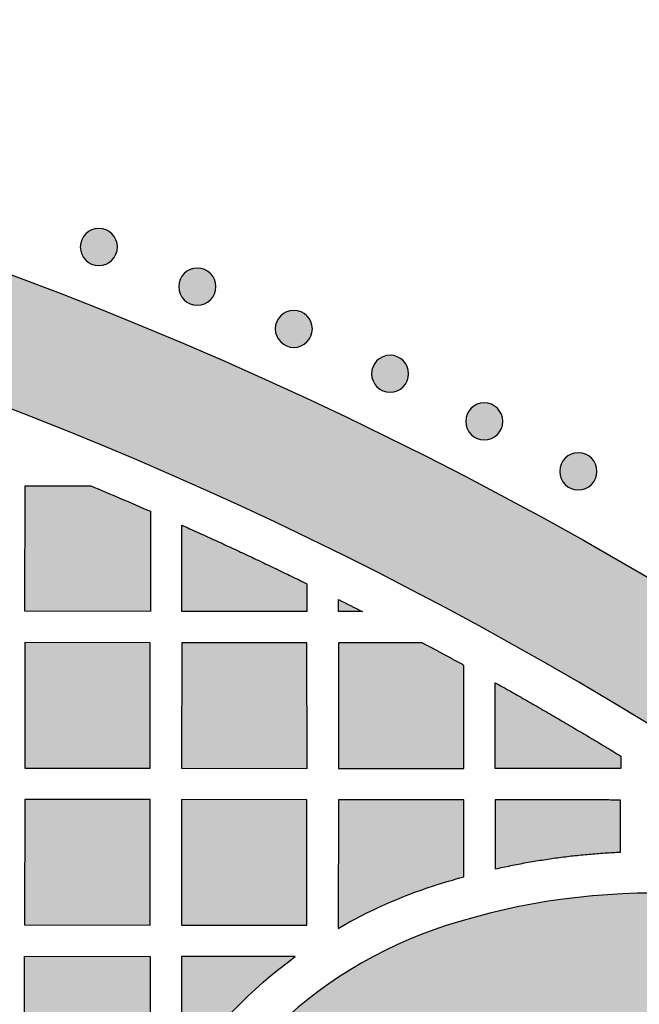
# Model space of a CAD drawing. Header units: millimetres. Extents: x -3873 to -97, y 912 to 4165.
# Tile 584 of 656: x -1519 to -1459, y 3202 to 3297. Entities that reach past the tile are written whole.
import ezdxf

# ---------------------------------------------------------------- set-up
doc = ezdxf.new("R2010")
doc.units = ezdxf.units.MM
doc.layers.add('pattern', color=7, linetype='Continuous', true_color=0x000000)

msp = doc.modelspace()

# ---------------------------------------------------------------- hatches: boundary and pattern name
at = {"layer": 'pattern'}
for points in [[(-1434.479, 3213.175), (-1440.339, 3217.333), (-1446.294, 3221.389), (-1452.341, 3225.34), (-1458.479, 3229.183), (-1464.704, 3232.916), (-1471.012, 3236.535), (-1477.402, 3240.037), (-1483.87, 3243.421), (-1490.412, 3246.684), (-1497.025, 3249.822), (-1503.706, 3252.835), (-1510.451, 3255.719), (-1517.256, 3258.473), (-1524.118, 3261.095), (-1531.032, 3263.584), (-1537.995, 3265.937), (-1545.002, 3268.153), (-1552.05, 3270.232), (-1559.135, 3272.172), (-1566.252, 3273.971), (-1573.398, 3275.631), (-1580.568, 3277.149), (-1587.757, 3278.525), (-1594.963, 3279.759), (-1602.18, 3280.852), (-1609.405, 3281.802), (-1616.633, 3282.611), (-1623.86, 3283.278), (-1631.083, 3283.805), (-1638.296, 3284.192), (-1645.497, 3284.439), (-1652.681, 3284.548), (-1652.669, 3296.548), (-1644.275, 3296.411), (-1635.855, 3296.091), (-1627.416, 3295.586), (-1618.962, 3294.895), (-1610.502, 3294.016), (-1602.039, 3292.948), (-1593.582, 3291.691), (-1585.136, 3290.245), (-1576.707, 3288.609), (-1568.302, 3286.783), (-1559.927, 3284.768), (-1551.589, 3282.565), (-1543.293, 3280.174), (-1535.047, 3277.598), (-1526.856, 3274.836), (-1518.727, 3271.892), (-1510.665, 3268.768), (-1502.677, 3265.465), (-1494.769, 3261.987), (-1486.946, 3258.336), (-1479.213, 3254.516), (-1471.577, 3250.53), (-1464.043, 3246.382), (-1456.615, 3242.075), (-1449.299, 3237.613), (-1442.099, 3233.002), (-1435.02, 3228.244), (-1428.065, 3223.346), (-1421.24, 3218.311), (-1414.548, 3213.144), (-1407.992, 3207.852), (-1401.575, 3202.437), (-1403.718, 3202.747), (-1405.858, 3203.106), (-1407.992, 3203.515), (-1410.119, 3203.973), (-1412.237, 3204.48), (-1414.344, 3205.036), (-1416.439, 3205.641), (-1418.521, 3206.294), (-1420.587, 3206.994), (-1422.635, 3207.742), (-1424.665, 3208.536), (-1426.675, 3209.376), (-1428.662, 3210.261), (-1430.626, 3211.189), (-1432.566, 3212.161)], [(-1512.304, 3276.064), (-1512.276, 3276.092), (-1512.247, 3276.119), (-1512.217, 3276.145), (-1512.186, 3276.172), (-1512.154, 3276.197), (-1512.122, 3276.222), (-1512.089, 3276.247), (-1512.054, 3276.271), (-1512.02, 3276.294), (-1511.984, 3276.317), (-1511.947, 3276.339), (-1511.91, 3276.36), (-1511.872, 3276.381), (-1511.833, 3276.401), (-1511.794, 3276.419), (-1511.754, 3276.437), (-1511.713, 3276.454), (-1511.672, 3276.47), (-1511.63, 3276.485), (-1511.587, 3276.499), (-1511.544, 3276.512), (-1511.501, 3276.524), (-1511.457, 3276.535), (-1511.412, 3276.545), (-1511.368, 3276.554), (-1511.323, 3276.561), (-1511.278, 3276.568), (-1511.232, 3276.573), (-1511.186, 3276.577), (-1511.141, 3276.58), (-1511.095, 3276.582), (-1511.049, 3276.582), (-1511.003, 3276.582), (-1510.957, 3276.58), (-1510.911, 3276.577), (-1510.866, 3276.573), (-1510.82, 3276.567), (-1510.775, 3276.561), (-1510.73, 3276.553), (-1510.685, 3276.544), (-1510.641, 3276.535), (-1510.597, 3276.524), (-1510.554, 3276.511), (-1510.511, 3276.498), (-1510.468, 3276.484), (-1510.426, 3276.469), (-1510.385, 3276.453), (-1510.344, 3276.436), (-1510.304, 3276.418), (-1510.265, 3276.399), (-1510.226, 3276.379), (-1510.188, 3276.359), (-1510.151, 3276.337), (-1510.114, 3276.315), (-1510.079, 3276.293), (-1510.044, 3276.269), (-1510.01, 3276.245), (-1509.976, 3276.22), (-1509.944, 3276.195), (-1509.912, 3276.169), (-1509.882, 3276.143), (-1509.852, 3276.116), (-1509.823, 3276.089), (-1509.795, 3276.062), (-1509.767, 3276.033), (-1509.74, 3276.004), (-1509.713, 3275.974), (-1509.687, 3275.944), (-1509.661, 3275.912), (-1509.636, 3275.88), (-1509.612, 3275.846), (-1509.588, 3275.812), (-1509.564, 3275.777), (-1509.541, 3275.741), (-1509.519, 3275.705), (-1509.498, 3275.668), (-1509.478, 3275.63), (-1509.458, 3275.591), (-1509.439, 3275.551), (-1509.421, 3275.511), (-1509.404, 3275.471), (-1509.388, 3275.429), (-1509.373, 3275.387), (-1509.359, 3275.345), (-1509.346, 3275.302), (-1509.334, 3275.258), (-1509.323, 3275.214), (-1509.313, 3275.17), (-1509.305, 3275.125), (-1509.297, 3275.08), (-1509.291, 3275.035), (-1509.285, 3274.99), (-1509.281, 3274.944), (-1509.278, 3274.898), (-1509.277, 3274.852), (-1509.276, 3274.806), (-1509.277, 3274.761), (-1509.279, 3274.715), (-1509.282, 3274.669), (-1509.286, 3274.623), (-1509.291, 3274.578), (-1509.298, 3274.533), (-1509.305, 3274.488), (-1509.314, 3274.443), (-1509.324, 3274.399), (-1509.335, 3274.355), (-1509.347, 3274.311), (-1509.36, 3274.268), (-1509.374, 3274.226), (-1509.39, 3274.184), (-1509.406, 3274.143), (-1509.423, 3274.102), (-1509.441, 3274.062), (-1509.46, 3274.022), (-1509.479, 3273.984), (-1509.5, 3273.946), (-1509.521, 3273.908), (-1509.543, 3273.872), (-1509.566, 3273.836), (-1509.589, 3273.801), (-1509.614, 3273.767), (-1509.638, 3273.734), (-1509.663, 3273.702), (-1509.689, 3273.67), (-1509.716, 3273.639), (-1509.742, 3273.609), (-1509.769, 3273.58), (-1509.797, 3273.552), (-1509.825, 3273.525), (-1509.854, 3273.498), (-1509.884, 3273.471), (-1509.915, 3273.445), (-1509.947, 3273.419), (-1509.979, 3273.394), (-1510.012, 3273.369), (-1510.046, 3273.345), (-1510.081, 3273.322), (-1510.117, 3273.299), (-1510.154, 3273.277), (-1510.191, 3273.256), (-1510.229, 3273.235), (-1510.268, 3273.216), (-1510.307, 3273.197), (-1510.347, 3273.179), (-1510.388, 3273.162), (-1510.429, 3273.146), (-1510.471, 3273.131), (-1510.514, 3273.117), (-1510.557, 3273.104), (-1510.6, 3273.092), (-1510.644, 3273.081), (-1510.689, 3273.071), (-1510.733, 3273.062), (-1510.778, 3273.055), (-1510.823, 3273.048), (-1510.869, 3273.043), (-1510.915, 3273.039), (-1510.96, 3273.036), (-1511.006, 3273.034), (-1511.052, 3273.034), (-1511.098, 3273.035), (-1511.144, 3273.036), (-1511.19, 3273.039), (-1511.235, 3273.044), (-1511.281, 3273.049), (-1511.326, 3273.055), (-1511.371, 3273.063), (-1511.416, 3273.072), (-1511.46, 3273.082), (-1511.504, 3273.093), (-1511.547, 3273.105), (-1511.59, 3273.118), (-1511.633, 3273.132), (-1511.675, 3273.147), (-1511.716, 3273.163), (-1511.757, 3273.181), (-1511.797, 3273.198), (-1511.836, 3273.217), (-1511.875, 3273.237), (-1511.913, 3273.258), (-1511.95, 3273.279), (-1511.987, 3273.301), (-1512.022, 3273.324), (-1512.057, 3273.347), (-1512.091, 3273.371), (-1512.125, 3273.396), (-1512.157, 3273.421), (-1512.189, 3273.447), (-1512.219, 3273.473), (-1512.249, 3273.5), (-1512.278, 3273.527), (-1512.306, 3273.555), (-1512.334, 3273.583), (-1512.361, 3273.612), (-1512.388, 3273.642), (-1512.414, 3273.673), (-1512.44, 3273.704), (-1512.465, 3273.737), (-1512.489, 3273.77), (-1512.513, 3273.804), (-1512.537, 3273.839), (-1512.559, 3273.875), (-1512.581, 3273.911), (-1512.603, 3273.949), (-1512.623, 3273.987), (-1512.643, 3274.025), (-1512.662, 3274.065), (-1512.68, 3274.105), (-1512.696, 3274.146), (-1512.713, 3274.187), (-1512.728, 3274.229), (-1512.742, 3274.272), (-1512.755, 3274.315), (-1512.767, 3274.358), (-1512.778, 3274.402), (-1512.787, 3274.446), (-1512.796, 3274.491), (-1512.804, 3274.536), (-1512.81, 3274.581), (-1512.815, 3274.627), (-1512.82, 3274.672), (-1512.822, 3274.718), (-1512.824, 3274.764), (-1512.825, 3274.81), (-1512.824, 3274.856), (-1512.822, 3274.902), (-1512.819, 3274.947), (-1512.815, 3274.993), (-1512.81, 3275.039), (-1512.803, 3275.084), (-1512.796, 3275.129), (-1512.787, 3275.173), (-1512.777, 3275.218), (-1512.766, 3275.262), (-1512.754, 3275.305), (-1512.741, 3275.348), (-1512.727, 3275.39), (-1512.711, 3275.432), (-1512.695, 3275.474), (-1512.678, 3275.514), (-1512.66, 3275.555), (-1512.641, 3275.594), (-1512.622, 3275.633), (-1512.601, 3275.671), (-1512.58, 3275.708), (-1512.558, 3275.744), (-1512.535, 3275.78), (-1512.511, 3275.815), (-1512.487, 3275.849), (-1512.463, 3275.882), (-1512.437, 3275.915), (-1512.412, 3275.946), (-1512.385, 3275.977), (-1512.359, 3276.007), (-1512.331, 3276.036)], [(-1502.888, 3272.269), (-1502.86, 3272.296), (-1502.831, 3272.323), (-1502.801, 3272.35), (-1502.77, 3272.376), (-1502.738, 3272.402), (-1502.706, 3272.427), (-1502.673, 3272.452), (-1502.639, 3272.476), (-1502.604, 3272.499), (-1502.568, 3272.522), (-1502.531, 3272.544), (-1502.494, 3272.565), (-1502.456, 3272.586), (-1502.417, 3272.605), (-1502.378, 3272.624), (-1502.338, 3272.642), (-1502.297, 3272.659), (-1502.256, 3272.675), (-1502.214, 3272.69), (-1502.171, 3272.704), (-1502.128, 3272.717), (-1502.085, 3272.729), (-1502.041, 3272.74), (-1501.997, 3272.75), (-1501.952, 3272.759), (-1501.907, 3272.766), (-1501.862, 3272.773), (-1501.816, 3272.778), (-1501.771, 3272.782), (-1501.725, 3272.785), (-1501.679, 3272.787), (-1501.633, 3272.787), (-1501.587, 3272.787), (-1501.541, 3272.785), (-1501.495, 3272.782), (-1501.45, 3272.778), (-1501.404, 3272.772), (-1501.359, 3272.766), (-1501.314, 3272.758), (-1501.269, 3272.749), (-1501.225, 3272.739), (-1501.181, 3272.728), (-1501.138, 3272.716), (-1501.095, 3272.703), (-1501.052, 3272.689), (-1501.01, 3272.674), (-1500.969, 3272.658), (-1500.928, 3272.641), (-1500.888, 3272.623), (-1500.849, 3272.604), (-1500.81, 3272.584), (-1500.772, 3272.563), (-1500.735, 3272.542), (-1500.698, 3272.52), (-1500.663, 3272.497), (-1500.628, 3272.474), (-1500.594, 3272.45), (-1500.56, 3272.425), (-1500.528, 3272.4), (-1500.496, 3272.374), (-1500.466, 3272.348), (-1500.436, 3272.321), (-1500.407, 3272.294), (-1500.379, 3272.266), (-1500.351, 3272.238), (-1500.324, 3272.209), (-1500.297, 3272.179), (-1500.271, 3272.148), (-1500.246, 3272.117), (-1500.22, 3272.084), (-1500.196, 3272.051), (-1500.172, 3272.017), (-1500.148, 3271.982), (-1500.126, 3271.946), (-1500.104, 3271.91), (-1500.082, 3271.872), (-1500.062, 3271.834), (-1500.042, 3271.796), (-1500.023, 3271.756), (-1500.006, 3271.716), (-1499.989, 3271.675), (-1499.973, 3271.634), (-1499.957, 3271.592), (-1499.943, 3271.55), (-1499.93, 3271.507), (-1499.918, 3271.463), (-1499.907, 3271.419), (-1499.898, 3271.375), (-1499.889, 3271.33), (-1499.881, 3271.285), (-1499.875, 3271.24), (-1499.87, 3271.194), (-1499.866, 3271.149), (-1499.863, 3271.103), (-1499.861, 3271.057), (-1499.86, 3271.011), (-1499.861, 3270.965), (-1499.863, 3270.919), (-1499.866, 3270.874), (-1499.87, 3270.828), (-1499.875, 3270.783), (-1499.882, 3270.737), (-1499.89, 3270.692), (-1499.898, 3270.648), (-1499.908, 3270.603), (-1499.919, 3270.559), (-1499.931, 3270.516), (-1499.944, 3270.473), (-1499.959, 3270.431), (-1499.974, 3270.389), (-1499.99, 3270.347), (-1500.007, 3270.307), (-1500.025, 3270.267), (-1500.044, 3270.227), (-1500.063, 3270.188), (-1500.084, 3270.15), (-1500.105, 3270.113), (-1500.127, 3270.077), (-1500.15, 3270.041), (-1500.174, 3270.006), (-1500.198, 3269.972), (-1500.222, 3269.939), (-1500.248, 3269.906), (-1500.273, 3269.875), (-1500.3, 3269.844), (-1500.326, 3269.814), (-1500.354, 3269.785), (-1500.381, 3269.757), (-1500.409, 3269.73), (-1500.438, 3269.702), (-1500.468, 3269.676), (-1500.499, 3269.65), (-1500.531, 3269.624), (-1500.563, 3269.599), (-1500.596, 3269.574), (-1500.631, 3269.55), (-1500.666, 3269.527), (-1500.701, 3269.504), (-1500.738, 3269.482), (-1500.775, 3269.461), (-1500.813, 3269.44), (-1500.852, 3269.421), (-1500.891, 3269.402), (-1500.931, 3269.384), (-1500.972, 3269.367), (-1501.014, 3269.351), (-1501.056, 3269.336), (-1501.098, 3269.322), (-1501.141, 3269.309), (-1501.184, 3269.297), (-1501.228, 3269.286), (-1501.273, 3269.276), (-1501.317, 3269.267), (-1501.362, 3269.26), (-1501.408, 3269.253), (-1501.453, 3269.248), (-1501.499, 3269.244), (-1501.544, 3269.241), (-1501.59, 3269.239), (-1501.636, 3269.239), (-1501.682, 3269.239), (-1501.728, 3269.241), (-1501.774, 3269.244), (-1501.82, 3269.248), (-1501.865, 3269.254), (-1501.91, 3269.26), (-1501.955, 3269.268), (-1502, 3269.277), (-1502.044, 3269.287), (-1502.088, 3269.298), (-1502.131, 3269.31), (-1502.174, 3269.323), (-1502.217, 3269.337), (-1502.259, 3269.352), (-1502.3, 3269.368), (-1502.341, 3269.385), (-1502.381, 3269.403), (-1502.42, 3269.422), (-1502.459, 3269.442), (-1502.497, 3269.462), (-1502.534, 3269.484), (-1502.571, 3269.506), (-1502.606, 3269.528), (-1502.641, 3269.552), (-1502.675, 3269.576), (-1502.709, 3269.601), (-1502.741, 3269.626), (-1502.773, 3269.652), (-1502.803, 3269.678), (-1502.833, 3269.705), (-1502.862, 3269.732), (-1502.89, 3269.759), (-1502.918, 3269.788), (-1502.945, 3269.817), (-1502.972, 3269.847), (-1502.998, 3269.877), (-1503.024, 3269.909), (-1503.049, 3269.941), (-1503.074, 3269.975), (-1503.098, 3270.009), (-1503.121, 3270.044), (-1503.144, 3270.08), (-1503.166, 3270.116), (-1503.187, 3270.153), (-1503.207, 3270.191), (-1503.227, 3270.23), (-1503.246, 3270.27), (-1503.264, 3270.31), (-1503.281, 3270.35), (-1503.297, 3270.392), (-1503.312, 3270.434), (-1503.326, 3270.476), (-1503.339, 3270.519), (-1503.351, 3270.563), (-1503.362, 3270.607), (-1503.372, 3270.651), (-1503.38, 3270.696), (-1503.388, 3270.741), (-1503.394, 3270.786), (-1503.4, 3270.831), (-1503.404, 3270.877), (-1503.407, 3270.923), (-1503.408, 3270.969), (-1503.409, 3271.015), (-1503.408, 3271.061), (-1503.406, 3271.106), (-1503.403, 3271.152), (-1503.399, 3271.198), (-1503.394, 3271.243), (-1503.387, 3271.289), (-1503.38, 3271.333), (-1503.371, 3271.378), (-1503.361, 3271.422), (-1503.35, 3271.466), (-1503.338, 3271.51), (-1503.325, 3271.553), (-1503.311, 3271.595), (-1503.295, 3271.637), (-1503.279, 3271.678), (-1503.262, 3271.719), (-1503.244, 3271.759), (-1503.225, 3271.799), (-1503.206, 3271.837), (-1503.185, 3271.875), (-1503.164, 3271.913), (-1503.142, 3271.949), (-1503.119, 3271.985), (-1503.096, 3272.02), (-1503.072, 3272.054), (-1503.047, 3272.087), (-1503.022, 3272.119), (-1502.996, 3272.151), (-1502.97, 3272.182), (-1502.943, 3272.212), (-1502.916, 3272.241)], [(-1493.658, 3268.23), (-1493.63, 3268.257), (-1493.601, 3268.284), (-1493.571, 3268.311), (-1493.54, 3268.337), (-1493.508, 3268.363), (-1493.476, 3268.388), (-1493.442, 3268.413), (-1493.408, 3268.437), (-1493.373, 3268.46), (-1493.338, 3268.483), (-1493.301, 3268.505), (-1493.264, 3268.526), (-1493.226, 3268.547), (-1493.187, 3268.566), (-1493.148, 3268.585), (-1493.108, 3268.603), (-1493.067, 3268.62), (-1493.025, 3268.636), (-1492.983, 3268.651), (-1492.941, 3268.665), (-1492.898, 3268.678), (-1492.854, 3268.69), (-1492.811, 3268.701), (-1492.766, 3268.711), (-1492.722, 3268.72), (-1492.677, 3268.727), (-1492.631, 3268.734), (-1492.586, 3268.739), (-1492.54, 3268.743), (-1492.494, 3268.746), (-1492.449, 3268.748), (-1492.403, 3268.748), (-1492.357, 3268.748), (-1492.311, 3268.746), (-1492.265, 3268.743), (-1492.219, 3268.738), (-1492.174, 3268.733), (-1492.129, 3268.727), (-1492.084, 3268.719), (-1492.039, 3268.71), (-1491.995, 3268.7), (-1491.951, 3268.689), (-1491.907, 3268.677), (-1491.865, 3268.664), (-1491.822, 3268.65), (-1491.78, 3268.635), (-1491.739, 3268.619), (-1491.698, 3268.602), (-1491.658, 3268.584), (-1491.619, 3268.565), (-1491.58, 3268.545), (-1491.542, 3268.524), (-1491.505, 3268.503), (-1491.468, 3268.481), (-1491.432, 3268.458), (-1491.398, 3268.435), (-1491.363, 3268.411), (-1491.33, 3268.386), (-1491.298, 3268.361), (-1491.266, 3268.335), (-1491.236, 3268.309), (-1491.206, 3268.282), (-1491.177, 3268.255), (-1491.149, 3268.227), (-1491.121, 3268.199), (-1491.094, 3268.17), (-1491.067, 3268.14), (-1491.041, 3268.109), (-1491.015, 3268.078), (-1490.99, 3268.045), (-1490.965, 3268.012), (-1490.941, 3267.978), (-1490.918, 3267.943), (-1490.895, 3267.907), (-1490.873, 3267.871), (-1490.852, 3267.833), (-1490.832, 3267.795), (-1490.812, 3267.757), (-1490.793, 3267.717), (-1490.775, 3267.677), (-1490.758, 3267.636), (-1490.742, 3267.595), (-1490.727, 3267.553), (-1490.713, 3267.51), (-1490.7, 3267.467), (-1490.688, 3267.424), (-1490.677, 3267.38), (-1490.667, 3267.336), (-1490.659, 3267.291), (-1490.651, 3267.246), (-1490.645, 3267.201), (-1490.639, 3267.155), (-1490.635, 3267.11), (-1490.632, 3267.064), (-1490.631, 3267.018), (-1490.63, 3266.972), (-1490.631, 3266.926), (-1490.633, 3266.88), (-1490.636, 3266.835), (-1490.64, 3266.789), (-1490.645, 3266.743), (-1490.652, 3266.698), (-1490.659, 3266.653), (-1490.668, 3266.609), (-1490.678, 3266.564), (-1490.689, 3266.52), (-1490.701, 3266.477), (-1490.714, 3266.434), (-1490.728, 3266.392), (-1490.743, 3266.35), (-1490.76, 3266.308), (-1490.777, 3266.268), (-1490.795, 3266.228), (-1490.814, 3266.188), (-1490.833, 3266.149), (-1490.854, 3266.111), (-1490.875, 3266.074), (-1490.897, 3266.038), (-1490.92, 3266.002), (-1490.943, 3265.967), (-1490.967, 3265.933), (-1490.992, 3265.9), (-1491.017, 3265.867), (-1491.043, 3265.836), (-1491.069, 3265.805), (-1491.096, 3265.775), (-1491.123, 3265.746), (-1491.151, 3265.718), (-1491.179, 3265.691), (-1491.208, 3265.663), (-1491.238, 3265.637), (-1491.269, 3265.61), (-1491.3, 3265.585), (-1491.333, 3265.56), (-1491.366, 3265.535), (-1491.4, 3265.511), (-1491.435, 3265.488), (-1491.471, 3265.465), (-1491.508, 3265.443), (-1491.545, 3265.422), (-1491.583, 3265.401), (-1491.622, 3265.382), (-1491.661, 3265.363), (-1491.701, 3265.345), (-1491.742, 3265.328), (-1491.783, 3265.312), (-1491.825, 3265.297), (-1491.868, 3265.283), (-1491.911, 3265.27), (-1491.954, 3265.258), (-1491.998, 3265.247), (-1492.042, 3265.237), (-1492.087, 3265.228), (-1492.132, 3265.221), (-1492.177, 3265.214), (-1492.223, 3265.209), (-1492.268, 3265.205), (-1492.314, 3265.202), (-1492.36, 3265.2), (-1492.406, 3265.2), (-1492.452, 3265.2), (-1492.498, 3265.202), (-1492.544, 3265.205), (-1492.589, 3265.209), (-1492.635, 3265.215), (-1492.68, 3265.221), (-1492.725, 3265.229), (-1492.77, 3265.238), (-1492.814, 3265.247), (-1492.858, 3265.258), (-1492.901, 3265.271), (-1492.944, 3265.284), (-1492.987, 3265.298), (-1493.029, 3265.313), (-1493.07, 3265.329), (-1493.111, 3265.346), (-1493.151, 3265.364), (-1493.19, 3265.383), (-1493.229, 3265.403), (-1493.267, 3265.423), (-1493.304, 3265.445), (-1493.341, 3265.467), (-1493.376, 3265.489), (-1493.411, 3265.513), (-1493.445, 3265.537), (-1493.478, 3265.562), (-1493.511, 3265.587), (-1493.542, 3265.613), (-1493.573, 3265.639), (-1493.603, 3265.666), (-1493.632, 3265.693), (-1493.66, 3265.72), (-1493.688, 3265.749), (-1493.715, 3265.778), (-1493.741, 3265.808), (-1493.768, 3265.838), (-1493.793, 3265.87), (-1493.819, 3265.902), (-1493.843, 3265.936), (-1493.867, 3265.97), (-1493.891, 3266.005), (-1493.913, 3266.041), (-1493.935, 3266.077), (-1493.957, 3266.114), (-1493.977, 3266.152), (-1493.997, 3266.191), (-1494.015, 3266.231), (-1494.033, 3266.271), (-1494.05, 3266.311), (-1494.066, 3266.353), (-1494.081, 3266.395), (-1494.096, 3266.437), (-1494.109, 3266.48), (-1494.121, 3266.524), (-1494.132, 3266.568), (-1494.141, 3266.612), (-1494.15, 3266.657), (-1494.158, 3266.702), (-1494.164, 3266.747), (-1494.169, 3266.792), (-1494.173, 3266.838), (-1494.176, 3266.884), (-1494.178, 3266.93), (-1494.179, 3266.976), (-1494.178, 3267.021), (-1494.176, 3267.067), (-1494.173, 3267.113), (-1494.169, 3267.159), (-1494.164, 3267.204), (-1494.157, 3267.249), (-1494.149, 3267.294), (-1494.141, 3267.339), (-1494.131, 3267.383), (-1494.12, 3267.427), (-1494.108, 3267.471), (-1494.095, 3267.514), (-1494.08, 3267.556), (-1494.065, 3267.598), (-1494.049, 3267.639), (-1494.032, 3267.68), (-1494.014, 3267.72), (-1493.995, 3267.76), (-1493.975, 3267.798), (-1493.955, 3267.836), (-1493.934, 3267.874), (-1493.912, 3267.91), (-1493.889, 3267.946), (-1493.865, 3267.981), (-1493.841, 3268.015), (-1493.817, 3268.048), (-1493.791, 3268.08), (-1493.766, 3268.112), (-1493.739, 3268.143), (-1493.713, 3268.173), (-1493.685, 3268.202)], [(-1484.447, 3263.937), (-1484.419, 3263.965), (-1484.39, 3263.992), (-1484.36, 3264.019), (-1484.329, 3264.045), (-1484.297, 3264.071), (-1484.265, 3264.096), (-1484.232, 3264.12), (-1484.197, 3264.144), (-1484.163, 3264.168), (-1484.127, 3264.191), (-1484.09, 3264.213), (-1484.053, 3264.234), (-1484.015, 3264.254), (-1483.976, 3264.274), (-1483.937, 3264.293), (-1483.897, 3264.311), (-1483.856, 3264.328), (-1483.815, 3264.344), (-1483.773, 3264.359), (-1483.73, 3264.373), (-1483.687, 3264.386), (-1483.644, 3264.398), (-1483.6, 3264.409), (-1483.555, 3264.419), (-1483.511, 3264.427), (-1483.466, 3264.435), (-1483.421, 3264.441), (-1483.375, 3264.447), (-1483.329, 3264.451), (-1483.284, 3264.454), (-1483.238, 3264.455), (-1483.192, 3264.456), (-1483.146, 3264.455), (-1483.1, 3264.453), (-1483.054, 3264.45), (-1483.009, 3264.446), (-1482.963, 3264.441), (-1482.918, 3264.434), (-1482.873, 3264.427), (-1482.828, 3264.418), (-1482.784, 3264.408), (-1482.74, 3264.397), (-1482.697, 3264.385), (-1482.654, 3264.372), (-1482.611, 3264.358), (-1482.569, 3264.342), (-1482.528, 3264.326), (-1482.487, 3264.309), (-1482.447, 3264.291), (-1482.408, 3264.272), (-1482.369, 3264.253), (-1482.331, 3264.232), (-1482.294, 3264.211), (-1482.257, 3264.189), (-1482.222, 3264.166), (-1482.187, 3264.143), (-1482.153, 3264.118), (-1482.119, 3264.094), (-1482.087, 3264.069), (-1482.055, 3264.043), (-1482.025, 3264.016), (-1481.995, 3263.99), (-1481.966, 3263.963), (-1481.938, 3263.935), (-1481.91, 3263.907), (-1481.883, 3263.878), (-1481.856, 3263.848), (-1481.83, 3263.817), (-1481.804, 3263.785), (-1481.779, 3263.753), (-1481.755, 3263.72), (-1481.731, 3263.686), (-1481.707, 3263.651), (-1481.684, 3263.615), (-1481.663, 3263.578), (-1481.641, 3263.541), (-1481.621, 3263.503), (-1481.601, 3263.464), (-1481.582, 3263.425), (-1481.564, 3263.385), (-1481.547, 3263.344), (-1481.531, 3263.303), (-1481.516, 3263.261), (-1481.502, 3263.218), (-1481.489, 3263.175), (-1481.477, 3263.132), (-1481.466, 3263.088), (-1481.456, 3263.043), (-1481.448, 3262.999), (-1481.44, 3262.954), (-1481.434, 3262.909), (-1481.429, 3262.863), (-1481.424, 3262.817), (-1481.421, 3262.772), (-1481.42, 3262.726), (-1481.419, 3262.68), (-1481.42, 3262.634), (-1481.422, 3262.588), (-1481.425, 3262.542), (-1481.429, 3262.497), (-1481.434, 3262.451), (-1481.441, 3262.406), (-1481.448, 3262.361), (-1481.457, 3262.316), (-1481.467, 3262.272), (-1481.478, 3262.228), (-1481.49, 3262.185), (-1481.503, 3262.142), (-1481.517, 3262.099), (-1481.533, 3262.057), (-1481.549, 3262.016), (-1481.566, 3261.975), (-1481.584, 3261.935), (-1481.603, 3261.896), (-1481.622, 3261.857), (-1481.643, 3261.819), (-1481.664, 3261.782), (-1481.686, 3261.745), (-1481.709, 3261.71), (-1481.732, 3261.675), (-1481.757, 3261.641), (-1481.781, 3261.607), (-1481.807, 3261.575), (-1481.832, 3261.543), (-1481.859, 3261.513), (-1481.885, 3261.483), (-1481.913, 3261.454), (-1481.94, 3261.426), (-1481.968, 3261.398), (-1481.997, 3261.371), (-1482.027, 3261.344), (-1482.058, 3261.318), (-1482.09, 3261.292), (-1482.122, 3261.267), (-1482.155, 3261.243), (-1482.19, 3261.219), (-1482.224, 3261.195), (-1482.26, 3261.173), (-1482.297, 3261.151), (-1482.334, 3261.129), (-1482.372, 3261.109), (-1482.411, 3261.089), (-1482.45, 3261.07), (-1482.49, 3261.053), (-1482.531, 3261.036), (-1482.572, 3261.019), (-1482.614, 3261.004), (-1482.657, 3260.99), (-1482.7, 3260.977), (-1482.743, 3260.965), (-1482.787, 3260.954), (-1482.832, 3260.945), (-1482.876, 3260.936), (-1482.921, 3260.928), (-1482.966, 3260.922), (-1483.012, 3260.917), (-1483.058, 3260.912), (-1483.103, 3260.91), (-1483.149, 3260.908), (-1483.195, 3260.907), (-1483.241, 3260.908), (-1483.287, 3260.91), (-1483.333, 3260.913), (-1483.378, 3260.917), (-1483.424, 3260.922), (-1483.469, 3260.929), (-1483.514, 3260.936), (-1483.559, 3260.945), (-1483.603, 3260.955), (-1483.647, 3260.966), (-1483.69, 3260.978), (-1483.733, 3260.991), (-1483.776, 3261.006), (-1483.818, 3261.021), (-1483.859, 3261.037), (-1483.9, 3261.054), (-1483.94, 3261.072), (-1483.979, 3261.091), (-1484.018, 3261.11), (-1484.056, 3261.131), (-1484.093, 3261.152), (-1484.13, 3261.174), (-1484.165, 3261.197), (-1484.2, 3261.221), (-1484.234, 3261.245), (-1484.268, 3261.269), (-1484.3, 3261.295), (-1484.332, 3261.32), (-1484.362, 3261.347), (-1484.392, 3261.373), (-1484.421, 3261.401), (-1484.449, 3261.428), (-1484.477, 3261.456), (-1484.504, 3261.485), (-1484.531, 3261.515), (-1484.557, 3261.546), (-1484.583, 3261.578), (-1484.608, 3261.61), (-1484.632, 3261.643), (-1484.656, 3261.678), (-1484.68, 3261.713), (-1484.702, 3261.748), (-1484.724, 3261.785), (-1484.746, 3261.822), (-1484.766, 3261.86), (-1484.786, 3261.899), (-1484.805, 3261.938), (-1484.823, 3261.978), (-1484.84, 3262.019), (-1484.856, 3262.061), (-1484.871, 3262.102), (-1484.885, 3262.145), (-1484.898, 3262.188), (-1484.91, 3262.231), (-1484.921, 3262.275), (-1484.93, 3262.32), (-1484.939, 3262.364), (-1484.947, 3262.409), (-1484.953, 3262.455), (-1484.958, 3262.5), (-1484.963, 3262.546), (-1484.966, 3262.591), (-1484.967, 3262.637), (-1484.968, 3262.683), (-1484.967, 3262.729), (-1484.965, 3262.775), (-1484.962, 3262.821), (-1484.958, 3262.866), (-1484.953, 3262.912), (-1484.946, 3262.957), (-1484.939, 3263.002), (-1484.93, 3263.047), (-1484.92, 3263.091), (-1484.909, 3263.135), (-1484.897, 3263.178), (-1484.884, 3263.221), (-1484.87, 3263.264), (-1484.854, 3263.306), (-1484.838, 3263.347), (-1484.821, 3263.388), (-1484.803, 3263.428), (-1484.784, 3263.467), (-1484.765, 3263.506), (-1484.744, 3263.544), (-1484.723, 3263.581), (-1484.701, 3263.618), (-1484.678, 3263.653), (-1484.655, 3263.688), (-1484.63, 3263.722), (-1484.606, 3263.756), (-1484.58, 3263.788), (-1484.555, 3263.82), (-1484.528, 3263.85), (-1484.502, 3263.88), (-1484.474, 3263.909)], [(-1475.441, 3259.382), (-1475.413, 3259.41), (-1475.384, 3259.437), (-1475.354, 3259.463), (-1475.323, 3259.49), (-1475.291, 3259.515), (-1475.259, 3259.541), (-1475.226, 3259.565), (-1475.192, 3259.589), (-1475.157, 3259.613), (-1475.121, 3259.635), (-1475.084, 3259.657), (-1475.047, 3259.678), (-1475.009, 3259.699), (-1474.97, 3259.719), (-1474.931, 3259.737), (-1474.891, 3259.755), (-1474.85, 3259.772), (-1474.809, 3259.788), (-1474.767, 3259.803), (-1474.724, 3259.817), (-1474.681, 3259.831), (-1474.638, 3259.843), (-1474.594, 3259.853), (-1474.55, 3259.863), (-1474.505, 3259.872), (-1474.46, 3259.88), (-1474.415, 3259.886), (-1474.369, 3259.891), (-1474.324, 3259.895), (-1474.278, 3259.898), (-1474.232, 3259.9), (-1474.186, 3259.901), (-1474.14, 3259.9), (-1474.094, 3259.898), (-1474.048, 3259.895), (-1474.003, 3259.891), (-1473.957, 3259.886), (-1473.912, 3259.879), (-1473.867, 3259.871), (-1473.822, 3259.863), (-1473.778, 3259.853), (-1473.734, 3259.842), (-1473.691, 3259.83), (-1473.648, 3259.816), (-1473.605, 3259.802), (-1473.563, 3259.787), (-1473.522, 3259.771), (-1473.481, 3259.754), (-1473.441, 3259.736), (-1473.402, 3259.717), (-1473.363, 3259.697), (-1473.325, 3259.677), (-1473.288, 3259.656), (-1473.251, 3259.633), (-1473.216, 3259.611), (-1473.181, 3259.587), (-1473.147, 3259.563), (-1473.113, 3259.539), (-1473.081, 3259.513), (-1473.049, 3259.487), (-1473.019, 3259.461), (-1472.989, 3259.434), (-1472.96, 3259.407), (-1472.932, 3259.38), (-1472.904, 3259.352), (-1472.877, 3259.322), (-1472.85, 3259.293), (-1472.824, 3259.262), (-1472.799, 3259.23), (-1472.773, 3259.198), (-1472.749, 3259.164), (-1472.725, 3259.13), (-1472.701, 3259.095), (-1472.679, 3259.06), (-1472.657, 3259.023), (-1472.635, 3258.986), (-1472.615, 3258.948), (-1472.595, 3258.909), (-1472.576, 3258.87), (-1472.559, 3258.829), (-1472.542, 3258.789), (-1472.526, 3258.747), (-1472.51, 3258.705), (-1472.496, 3258.663), (-1472.483, 3258.62), (-1472.471, 3258.576), (-1472.46, 3258.532), (-1472.451, 3258.488), (-1472.442, 3258.444), (-1472.434, 3258.399), (-1472.428, 3258.353), (-1472.423, 3258.308), (-1472.419, 3258.262), (-1472.416, 3258.216), (-1472.414, 3258.17), (-1472.413, 3258.125), (-1472.414, 3258.079), (-1472.416, 3258.033), (-1472.419, 3257.987), (-1472.423, 3257.941), (-1472.428, 3257.896), (-1472.435, 3257.851), (-1472.443, 3257.806), (-1472.451, 3257.761), (-1472.461, 3257.717), (-1472.472, 3257.673), (-1472.484, 3257.629), (-1472.497, 3257.586), (-1472.512, 3257.544), (-1472.527, 3257.502), (-1472.543, 3257.461), (-1472.56, 3257.42), (-1472.578, 3257.38), (-1472.597, 3257.341), (-1472.616, 3257.302), (-1472.637, 3257.264), (-1472.658, 3257.227), (-1472.68, 3257.19), (-1472.703, 3257.154), (-1472.727, 3257.119), (-1472.751, 3257.085), (-1472.775, 3257.052), (-1472.801, 3257.02), (-1472.826, 3256.988), (-1472.853, 3256.957), (-1472.879, 3256.928), (-1472.907, 3256.899), (-1472.934, 3256.87), (-1472.962, 3256.843), (-1472.991, 3256.816), (-1473.021, 3256.789), (-1473.052, 3256.763), (-1473.084, 3256.737), (-1473.116, 3256.712), (-1473.149, 3256.687), (-1473.184, 3256.663), (-1473.219, 3256.64), (-1473.254, 3256.617), (-1473.291, 3256.595), (-1473.328, 3256.574), (-1473.366, 3256.554), (-1473.405, 3256.534), (-1473.444, 3256.515), (-1473.484, 3256.497), (-1473.525, 3256.48), (-1473.567, 3256.464), (-1473.609, 3256.449), (-1473.651, 3256.435), (-1473.694, 3256.422), (-1473.737, 3256.41), (-1473.781, 3256.399), (-1473.826, 3256.389), (-1473.87, 3256.381), (-1473.915, 3256.373), (-1473.961, 3256.367), (-1474.006, 3256.361), (-1474.052, 3256.357), (-1474.097, 3256.354), (-1474.143, 3256.353), (-1474.189, 3256.352), (-1474.235, 3256.353), (-1474.281, 3256.354), (-1474.327, 3256.357), (-1474.373, 3256.362), (-1474.418, 3256.367), (-1474.463, 3256.374), (-1474.508, 3256.381), (-1474.553, 3256.39), (-1474.597, 3256.4), (-1474.641, 3256.411), (-1474.684, 3256.423), (-1474.727, 3256.436), (-1474.77, 3256.45), (-1474.812, 3256.465), (-1474.853, 3256.482), (-1474.894, 3256.499), (-1474.934, 3256.517), (-1474.973, 3256.535), (-1475.012, 3256.555), (-1475.05, 3256.576), (-1475.087, 3256.597), (-1475.124, 3256.619), (-1475.159, 3256.642), (-1475.194, 3256.665), (-1475.228, 3256.689), (-1475.262, 3256.714), (-1475.294, 3256.739), (-1475.326, 3256.765), (-1475.356, 3256.791), (-1475.386, 3256.818), (-1475.415, 3256.845), (-1475.443, 3256.873), (-1475.471, 3256.901), (-1475.498, 3256.93), (-1475.525, 3256.96), (-1475.551, 3256.991), (-1475.577, 3257.022), (-1475.602, 3257.055), (-1475.627, 3257.088), (-1475.651, 3257.122), (-1475.674, 3257.157), (-1475.697, 3257.193), (-1475.719, 3257.229), (-1475.74, 3257.267), (-1475.76, 3257.305), (-1475.78, 3257.344), (-1475.799, 3257.383), (-1475.817, 3257.423), (-1475.834, 3257.464), (-1475.85, 3257.505), (-1475.865, 3257.547), (-1475.879, 3257.59), (-1475.892, 3257.633), (-1475.904, 3257.676), (-1475.915, 3257.72), (-1475.925, 3257.764), (-1475.933, 3257.809), (-1475.941, 3257.854), (-1475.947, 3257.899), (-1475.953, 3257.945), (-1475.957, 3257.99), (-1475.96, 3258.036), (-1475.961, 3258.082), (-1475.962, 3258.128), (-1475.961, 3258.174), (-1475.959, 3258.22), (-1475.956, 3258.266), (-1475.952, 3258.311), (-1475.947, 3258.357), (-1475.94, 3258.402), (-1475.933, 3258.447), (-1475.924, 3258.491), (-1475.914, 3258.536), (-1475.903, 3258.58), (-1475.891, 3258.623), (-1475.878, 3258.666), (-1475.864, 3258.709), (-1475.848, 3258.75), (-1475.832, 3258.792), (-1475.815, 3258.833), (-1475.797, 3258.873), (-1475.778, 3258.912), (-1475.759, 3258.951), (-1475.738, 3258.989), (-1475.717, 3259.026), (-1475.695, 3259.062), (-1475.672, 3259.098), (-1475.649, 3259.133), (-1475.625, 3259.167), (-1475.6, 3259.2), (-1475.575, 3259.233), (-1475.549, 3259.264), (-1475.523, 3259.295), (-1475.496, 3259.325), (-1475.469, 3259.354)], [(-1466.445, 3254.603), (-1466.417, 3254.63), (-1466.388, 3254.657), (-1466.358, 3254.684), (-1466.327, 3254.71), (-1466.296, 3254.736), (-1466.263, 3254.761), (-1466.23, 3254.786), (-1466.196, 3254.81), (-1466.161, 3254.833), (-1466.125, 3254.856), (-1466.088, 3254.878), (-1466.051, 3254.899), (-1466.013, 3254.919), (-1465.974, 3254.939), (-1465.935, 3254.958), (-1465.895, 3254.976), (-1465.854, 3254.993), (-1465.813, 3255.009), (-1465.771, 3255.024), (-1465.728, 3255.038), (-1465.685, 3255.051), (-1465.642, 3255.063), (-1465.598, 3255.074), (-1465.554, 3255.084), (-1465.509, 3255.092), (-1465.464, 3255.1), (-1465.419, 3255.106), (-1465.373, 3255.112), (-1465.328, 3255.116), (-1465.282, 3255.119), (-1465.236, 3255.12), (-1465.19, 3255.121), (-1465.144, 3255.12), (-1465.098, 3255.119), (-1465.052, 3255.116), (-1465.007, 3255.111), (-1464.961, 3255.106), (-1464.916, 3255.099), (-1464.871, 3255.092), (-1464.826, 3255.083), (-1464.782, 3255.073), (-1464.738, 3255.062), (-1464.695, 3255.05), (-1464.652, 3255.037), (-1464.609, 3255.023), (-1464.567, 3255.008), (-1464.526, 3254.991), (-1464.485, 3254.974), (-1464.445, 3254.956), (-1464.406, 3254.938), (-1464.367, 3254.918), (-1464.329, 3254.897), (-1464.292, 3254.876), (-1464.255, 3254.854), (-1464.22, 3254.831), (-1464.185, 3254.808), (-1464.151, 3254.784), (-1464.118, 3254.759), (-1464.085, 3254.734), (-1464.054, 3254.708), (-1464.023, 3254.682), (-1463.993, 3254.655), (-1463.964, 3254.628), (-1463.936, 3254.6), (-1463.908, 3254.572), (-1463.881, 3254.543), (-1463.855, 3254.513), (-1463.828, 3254.482), (-1463.803, 3254.451), (-1463.777, 3254.418), (-1463.753, 3254.385), (-1463.729, 3254.351), (-1463.705, 3254.316), (-1463.683, 3254.28), (-1463.661, 3254.243), (-1463.639, 3254.206), (-1463.619, 3254.168), (-1463.599, 3254.129), (-1463.581, 3254.09), (-1463.563, 3254.05), (-1463.546, 3254.009), (-1463.53, 3253.968), (-1463.515, 3253.926), (-1463.5, 3253.883), (-1463.487, 3253.84), (-1463.475, 3253.797), (-1463.464, 3253.753), (-1463.455, 3253.709), (-1463.446, 3253.664), (-1463.438, 3253.619), (-1463.432, 3253.574), (-1463.427, 3253.528), (-1463.423, 3253.483), (-1463.42, 3253.437), (-1463.418, 3253.391), (-1463.417, 3253.345), (-1463.418, 3253.299), (-1463.42, 3253.253), (-1463.423, 3253.207), (-1463.427, 3253.162), (-1463.432, 3253.116), (-1463.439, 3253.071), (-1463.447, 3253.026), (-1463.455, 3252.981), (-1463.465, 3252.937), (-1463.476, 3252.893), (-1463.488, 3252.85), (-1463.501, 3252.807), (-1463.516, 3252.764), (-1463.531, 3252.722), (-1463.547, 3252.681), (-1463.564, 3252.64), (-1463.582, 3252.6), (-1463.601, 3252.561), (-1463.621, 3252.522), (-1463.641, 3252.484), (-1463.662, 3252.447), (-1463.684, 3252.411), (-1463.707, 3252.375), (-1463.731, 3252.34), (-1463.755, 3252.306), (-1463.779, 3252.273), (-1463.805, 3252.24), (-1463.83, 3252.209), (-1463.857, 3252.178), (-1463.883, 3252.148), (-1463.911, 3252.119), (-1463.938, 3252.091), (-1463.966, 3252.063), (-1463.995, 3252.036), (-1464.025, 3252.01), (-1464.056, 3251.983), (-1464.088, 3251.958), (-1464.12, 3251.932), (-1464.154, 3251.908), (-1464.188, 3251.884), (-1464.223, 3251.86), (-1464.258, 3251.838), (-1464.295, 3251.816), (-1464.332, 3251.794), (-1464.37, 3251.774), (-1464.409, 3251.754), (-1464.448, 3251.736), (-1464.488, 3251.718), (-1464.529, 3251.701), (-1464.571, 3251.685), (-1464.613, 3251.67), (-1464.655, 3251.655), (-1464.698, 3251.642), (-1464.742, 3251.63), (-1464.785, 3251.62), (-1464.83, 3251.61), (-1464.874, 3251.601), (-1464.919, 3251.593), (-1464.965, 3251.587), (-1465.01, 3251.582), (-1465.056, 3251.578), (-1465.102, 3251.575), (-1465.147, 3251.573), (-1465.193, 3251.572), (-1465.239, 3251.573), (-1465.285, 3251.575), (-1465.331, 3251.578), (-1465.377, 3251.582), (-1465.422, 3251.587), (-1465.467, 3251.594), (-1465.512, 3251.602), (-1465.557, 3251.61), (-1465.601, 3251.62), (-1465.645, 3251.631), (-1465.689, 3251.643), (-1465.731, 3251.657), (-1465.774, 3251.671), (-1465.816, 3251.686), (-1465.857, 3251.702), (-1465.898, 3251.719), (-1465.938, 3251.737), (-1465.977, 3251.756), (-1466.016, 3251.776), (-1466.054, 3251.796), (-1466.091, 3251.817), (-1466.128, 3251.839), (-1466.164, 3251.862), (-1466.198, 3251.886), (-1466.233, 3251.91), (-1466.266, 3251.934), (-1466.298, 3251.96), (-1466.33, 3251.985), (-1466.36, 3252.012), (-1466.39, 3252.039), (-1466.419, 3252.066), (-1466.447, 3252.093), (-1466.475, 3252.121), (-1466.502, 3252.15), (-1466.529, 3252.18), (-1466.555, 3252.211), (-1466.581, 3252.243), (-1466.606, 3252.275), (-1466.631, 3252.309), (-1466.655, 3252.343), (-1466.678, 3252.378), (-1466.701, 3252.413), (-1466.723, 3252.45), (-1466.744, 3252.487), (-1466.764, 3252.525), (-1466.784, 3252.564), (-1466.803, 3252.603), (-1466.821, 3252.644), (-1466.838, 3252.684), (-1466.854, 3252.726), (-1466.869, 3252.768), (-1466.883, 3252.81), (-1466.896, 3252.853), (-1466.908, 3252.897), (-1466.919, 3252.94), (-1466.929, 3252.985), (-1466.937, 3253.029), (-1466.945, 3253.074), (-1466.951, 3253.12), (-1466.957, 3253.165), (-1466.961, 3253.211), (-1466.964, 3253.257), (-1466.965, 3253.302), (-1466.966, 3253.348), (-1466.965, 3253.394), (-1466.963, 3253.44), (-1466.96, 3253.486), (-1466.956, 3253.532), (-1466.951, 3253.577), (-1466.944, 3253.622), (-1466.937, 3253.667), (-1466.928, 3253.712), (-1466.918, 3253.756), (-1466.907, 3253.8), (-1466.895, 3253.844), (-1466.882, 3253.887), (-1466.868, 3253.929), (-1466.853, 3253.971), (-1466.836, 3254.012), (-1466.819, 3254.053), (-1466.801, 3254.093), (-1466.782, 3254.132), (-1466.763, 3254.171), (-1466.742, 3254.209), (-1466.721, 3254.246), (-1466.699, 3254.283), (-1466.676, 3254.319), (-1466.653, 3254.353), (-1466.629, 3254.388), (-1466.604, 3254.421), (-1466.579, 3254.453), (-1466.553, 3254.485), (-1466.527, 3254.516), (-1466.5, 3254.545), (-1466.473, 3254.574)], [(-1511.826, 3251.959), (-1506.116, 3249.523), (-1506.125, 3239.954), (-1518.125, 3239.965), (-1518.113, 3251.965)], [(-1503.117, 3248.199), (-1497.116, 3245.452), (-1491.165, 3242.6), (-1491.161, 3239.939), (-1503.125, 3239.951)], [(-1485.844, 3239.934), (-1488.125, 3239.937), (-1488.124, 3241.089)], [(-1506.139, 3224.954), (-1506.128, 3236.954), (-1518.128, 3236.965), (-1518.139, 3224.965)], [(-1491.139, 3224.939), (-1491.157, 3236.939), (-1503.127, 3236.951), (-1503.139, 3224.951)], [(-1476.13, 3234.79), (-1480.083, 3236.929), (-1488.128, 3236.936), (-1488.139, 3224.936), (-1476.139, 3224.925)], [(-1473.136, 3224.922), (-1473.131, 3233.128), (-1467.103, 3229.677), (-1461.138, 3226.116), (-1461.139, 3224.911)], [(-1518.142, 3221.965), (-1518.153, 3209.965), (-1506.153, 3209.954), (-1506.142, 3221.954)], [(-1503.142, 3221.951), (-1503.153, 3209.951), (-1491.154, 3209.939), (-1491.142, 3221.939)], [(-1488.154, 3209.635), (-1487.068, 3210.248), (-1485.964, 3210.832), (-1484.845, 3211.387), (-1483.71, 3211.912), (-1482.562, 3212.406), (-1481.402, 3212.869), (-1480.23, 3213.3), (-1479.049, 3213.699), (-1477.604, 3214.148), (-1476.149, 3214.565), (-1476.142, 3221.925), (-1488.142, 3221.936)], [(-1473.138, 3221.922), (-1473.142, 3215.318), (-1471.662, 3215.635), (-1470.174, 3215.92), (-1468.68, 3216.172), (-1467.18, 3216.391), (-1465.676, 3216.577), (-1464.168, 3216.729), (-1462.658, 3216.847), (-1461.147, 3216.932), (-1461.142, 3221.911)], [(-1506.231, 3131.239), (-1505.337, 3130.099), (-1504.472, 3128.931), (-1503.638, 3127.736), (-1502.837, 3126.516), (-1502.069, 3125.271), (-1501.336, 3124.004), (-1500.638, 3122.716), (-1499.977, 3121.408), (-1499.352, 3120.082), (-1498.766, 3118.739), (-1498.218, 3117.381), (-1497.71, 3116.011), (-1497.241, 3114.628), (-1496.811, 3113.236), (-1496.422, 3111.835), (-1496.074, 3110.428), (-1495.885, 3111.97), (-1495.655, 3113.51), (-1495.384, 3115.047), (-1495.072, 3116.578), (-1494.72, 3118.103), (-1494.328, 3119.62), (-1493.895, 3121.127), (-1493.423, 3122.623), (-1492.911, 3124.105), (-1492.361, 3125.573), (-1491.772, 3127.025), (-1491.147, 3128.46), (-1490.484, 3129.876), (-1489.786, 3131.271), (-1489.054, 3132.645), (-1488.287, 3133.996), (-1489.267, 3135.796), (-1490.191, 3137.629), (-1491.058, 3139.491), (-1491.867, 3141.381), (-1492.616, 3143.295), (-1493.304, 3145.231), (-1493.931, 3147.185), (-1494.495, 3149.155), (-1494.729, 3150.057), (-1494.948, 3150.964), (-1495.151, 3151.878), (-1495.338, 3152.796), (-1495.508, 3153.72), (-1495.662, 3154.648), (-1495.8, 3155.581), (-1495.921, 3156.517), (-1496.026, 3157.457), (-1496.113, 3158.399), (-1496.183, 3159.344), (-1496.237, 3160.29), (-1496.273, 3161.238), (-1496.292, 3162.187), (-1496.293, 3163.137), (-1496.278, 3164.086), (-1496.245, 3165.036), (-1496.195, 3165.984), (-1496.128, 3166.931), (-1496.043, 3167.876), (-1495.942, 3168.818), (-1495.823, 3169.758), (-1495.688, 3170.695), (-1495.536, 3171.628), (-1495.367, 3172.557), (-1495.182, 3173.481), (-1494.981, 3174.4), (-1494.763, 3175.314), (-1494.529, 3176.222), (-1494.28, 3177.124), (-1494.016, 3178.019), (-1493.736, 3178.907), (-1493.456, 3179.729), (-1493.15, 3180.548), (-1492.819, 3181.363), (-1492.463, 3182.172), (-1492.081, 3182.975), (-1491.674, 3183.77), (-1491.241, 3184.556), (-1490.784, 3185.333), (-1490.303, 3186.098), (-1489.797, 3186.85), (-1489.268, 3187.59), (-1488.715, 3188.315), (-1488.14, 3189.024), (-1487.543, 3189.717), (-1486.926, 3190.392), (-1486.287, 3191.048), (-1485.63, 3191.685), (-1484.954, 3192.302), (-1484.26, 3192.897), (-1483.549, 3193.471), (-1482.824, 3194.022), (-1482.083, 3194.55), (-1481.329, 3195.054), (-1480.563, 3195.534), (-1479.786, 3195.99), (-1478.999, 3196.42), (-1478.203, 3196.826), (-1477.4, 3197.206), (-1476.59, 3197.561), (-1475.774, 3197.891), (-1474.955, 3198.195), (-1474.132, 3198.473), (-1473.244, 3198.751), (-1472.348, 3199.014), (-1471.446, 3199.262), (-1470.537, 3199.494), (-1469.623, 3199.709), (-1468.703, 3199.909), (-1467.779, 3200.092), (-1466.849, 3200.259), (-1465.916, 3200.41), (-1464.979, 3200.543), (-1464.039, 3200.66), (-1463.096, 3200.76), (-1462.151, 3200.842), (-1461.204, 3200.908), (-1460.256, 3200.956), (-1459.307, 3200.987), (-1458.357, 3201.001), (-1457.408, 3200.997), (-1456.459, 3200.977), (-1455.511, 3200.939), (-1454.564, 3200.884), (-1453.62, 3200.811), (-1452.678, 3200.722), (-1451.738, 3200.616), (-1450.802, 3200.493), (-1449.87, 3200.354), (-1448.942, 3200.198), (-1448.019, 3200.025), (-1447.1, 3199.837), (-1446.187, 3199.632), (-1445.28, 3199.412), (-1444.379, 3199.176), (-1442.412, 3198.608), (-1440.46, 3197.979), (-1438.527, 3197.288), (-1436.616, 3196.536), (-1434.73, 3195.724), (-1432.87, 3194.855), (-1431.041, 3193.928), (-1429.244, 3192.946), (-1428.154, 3193.548), (-1427.051, 3194.13), (-1425.935, 3194.691), (-1424.808, 3195.232), (-1423.671, 3195.751), (-1422.523, 3196.249), (-1421.365, 3196.724), (-1420.198, 3197.178), (-1419.022, 3197.609), (-1417.839, 3198.018), (-1416.649, 3198.403), (-1415.452, 3198.766), (-1414.249, 3199.106), (-1413.041, 3199.422), (-1411.829, 3199.715), (-1410.613, 3199.984), (-1413.519, 3200.679), (-1416.408, 3201.462), (-1419.274, 3202.333), (-1422.113, 3203.291), (-1424.922, 3204.335), (-1427.697, 3205.463), (-1430.434, 3206.673), (-1433.13, 3207.963), (-1434.426, 3208.493), (-1435.739, 3208.996), (-1437.067, 3209.471), (-1438.409, 3209.919), (-1439.765, 3210.338), (-1441.134, 3210.729), (-1442.514, 3211.09), (-1443.905, 3211.42), (-1445.306, 3211.721), (-1446.716, 3211.99), (-1448.133, 3212.228), (-1449.558, 3212.435), (-1450.988, 3212.61), (-1452.422, 3212.753), (-1453.861, 3212.863), (-1455.301, 3212.942), (-1456.743, 3212.988), (-1458.186, 3213.001), (-1459.628, 3212.983), (-1461.067, 3212.932), (-1462.504, 3212.849), (-1463.937, 3212.733), (-1465.365, 3212.587), (-1466.786, 3212.408), (-1468.201, 3212.198), (-1469.607, 3211.958), (-1471.004, 3211.687), (-1472.391, 3211.386), (-1473.767, 3211.056), (-1475.131, 3210.696), (-1476.482, 3210.308), (-1477.82, 3209.893), (-1478.966, 3209.504), (-1480.109, 3209.081), (-1481.245, 3208.621), (-1482.374, 3208.127), (-1483.495, 3207.596), (-1484.604, 3207.031), (-1485.701, 3206.43), (-1486.785, 3205.795), (-1487.853, 3205.126), (-1488.904, 3204.423), (-1489.936, 3203.687), (-1490.948, 3202.919), (-1491.938, 3202.119), (-1492.905, 3201.289), (-1493.848, 3200.429), (-1494.765, 3199.541), (-1495.654, 3198.626), (-1496.516, 3197.685), (-1497.348, 3196.72), (-1498.149, 3195.731), (-1498.919, 3194.72), (-1499.657, 3193.69), (-1500.362, 3192.64), (-1501.034, 3191.574), (-1501.671, 3190.491), (-1502.274, 3189.395), (-1502.841, 3188.287), (-1503.373, 3187.168), (-1503.87, 3186.039), (-1504.332, 3184.904), (-1504.758, 3183.762), (-1505.148, 3182.616), (-1505.656, 3180.979), (-1506.12, 3179.328), (-1506.541, 3177.666), (-1506.916, 3175.993), (-1507.455, 3173.244), (-1507.919, 3170.474), (-1508.307, 3167.685), (-1508.618, 3164.881), (-1508.851, 3162.065), (-1509.005, 3159.24), (-1509.081, 3156.41), (-1509.077, 3153.578), (-1508.994, 3150.747), (-1508.832, 3147.921), (-1508.591, 3145.102), (-1508.273, 3142.295), (-1507.876, 3139.501), (-1507.403, 3136.726), (-1506.855, 3133.971)], [(-1518.156, 3206.965), (-1506.156, 3206.953), (-1506.168, 3194.954), (-1518.168, 3194.965)], [(-1492.264, 3206.94), (-1503.156, 3206.95), (-1503.167, 3195.646), (-1502.605, 3196.451), (-1502.026, 3197.246), (-1501.429, 3198.03), (-1500.816, 3198.801), (-1500.185, 3199.56), (-1499.538, 3200.306), (-1498.875, 3201.039), (-1498.196, 3201.757), (-1497.502, 3202.46), (-1496.793, 3203.149), (-1496.071, 3203.822), (-1495.334, 3204.479), (-1494.585, 3205.12), (-1493.823, 3205.744), (-1493.049, 3206.351)]]:
    msp.add_hatch(color=256, dxfattribs=at).paths.add_polyline_path(points, flags=0)

# ---------------------------------------------------------------- linework, layer by layer
for p, q in [((-1491.165, 3242.6), (-1491.161, 3239.939)), ((-1491.161, 3239.939), (-1503.125, 3239.951)), ((-1488.128, 3236.936), (-1488.139, 3224.936)), ((-1480.083, 3236.929), (-1488.128, 3236.936)), ((-1473.136, 3224.922), (-1473.131, 3233.128)), ((-1461.138, 3226.116), (-1461.139, 3224.911)), ((-1488.139, 3224.936), (-1476.139, 3224.925)), ((-1473.138, 3221.922), (-1473.142, 3215.318)), ((-1461.147, 3216.932), (-1461.142, 3221.911))]:
    msp.add_line(p, q, dxfattribs=at)
for points in [[(-1506.116, 3249.523), (-1506.125, 3239.954), (-1518.125, 3239.965), (-1518.113, 3251.965), (-1511.826, 3251.959)], [(-1485.844, 3239.934), (-1488.125, 3239.937), (-1488.124, 3241.089)], [(-1476.149, 3214.565), (-1476.142, 3221.925), (-1488.142, 3221.936), (-1488.154, 3209.635)], [(-1492.264, 3206.94), (-1503.156, 3206.95), (-1503.167, 3195.646)]]:
    msp.add_lwpolyline(points, dxfattribs=at)
for points in [[(-1506.139, 3224.954), (-1506.128, 3236.954), (-1518.128, 3236.965), (-1518.139, 3224.965)], [(-1491.139, 3224.939), (-1491.157, 3236.939), (-1503.127, 3236.951), (-1503.139, 3224.951)], [(-1518.142, 3221.965), (-1518.153, 3209.965), (-1506.153, 3209.954), (-1506.142, 3221.954)], [(-1503.142, 3221.951), (-1503.153, 3209.951), (-1491.154, 3209.939), (-1491.142, 3221.939)], [(-1518.156, 3206.965), (-1506.156, 3206.953), (-1506.168, 3194.954), (-1518.168, 3194.965)]]:
    msp.add_lwpolyline(points, close=True, dxfattribs=at)
at = {"layer": 'pattern', "extrusion": (0, 0, -1)}
for centre in [(1511.05, 3274.808), (1501.635, 3271.013), (1492.404, 3266.974), (1483.193, 3262.682), (1474.188, 3258.126), (1465.192, 3253.347)]:
    msp.add_circle(centre, 1.774, dxfattribs=at)
for centre, radius, start, end in [((1654.795, 2908.854), 387.7, 90.31409, 130.77821), ((1654.795, 2908.854), 371.7, 112.62097, 113.578), ((1658.038, 2902.842), 378.526, 116.67202, 117.05881), ((1458.073, 3148.736), 68.266, 72.1058, 74.64584), ((1464.776, 3169.496), 46.45, 59.78293, 72.1058), ((1464.776, 3169.496), 46.45, 34.26076, 53.71797)]:
    msp.add_arc(centre, radius, start, end, dxfattribs=at)
at = {"layer": 'pattern'}
for centre, radius, start, end in [((-1654.795, 2908.854), 375.7, 54.09707, 89.67762), ((-1458.073, 3148.736), 64.266, 67.16164, 107.8942), ((-1464.776, 3169.496), 42.45, 107.8942, 161.9966)]:
    msp.add_arc(centre, radius, start, end, dxfattribs=at)
for points in [[(-1503.125, 3239.951), (-1503.121, 3244.077), (-1503.117, 3248.199)], [(-1476.139, 3224.925), (-1476.134, 3229.859), (-1476.13, 3234.79)], [(-1461.139, 3224.911), (-1467.139, 3224.916), (-1473.136, 3224.922)], [(-1461.142, 3221.911), (-1467.142, 3221.916), (-1473.138, 3221.922)]]:
    msp.add_open_spline(points, degree=2, dxfattribs=at)
for points, weights in [([(-1503.117, 3248.199), (-1497.091, 3245.505), (-1491.165, 3242.6)], [1, 0.999842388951, 1]), ([(-1476.13, 3234.79), (-1478.1, 3235.871), (-1480.083, 3236.929)], [1, 0.999982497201, 1]), ([(-1473.131, 3233.128), (-1467.07, 3229.731), (-1461.138, 3226.116)], [1, 0.99983275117, 1]), ([(-1473.142, 3215.318), (-1467.216, 3216.659), (-1461.147, 3216.932)], [1, 0.996063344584, 1])]:
    msp.add_rational_spline(points, weights, degree=2, dxfattribs=at)

doc.saveas('drawing.dxf')
